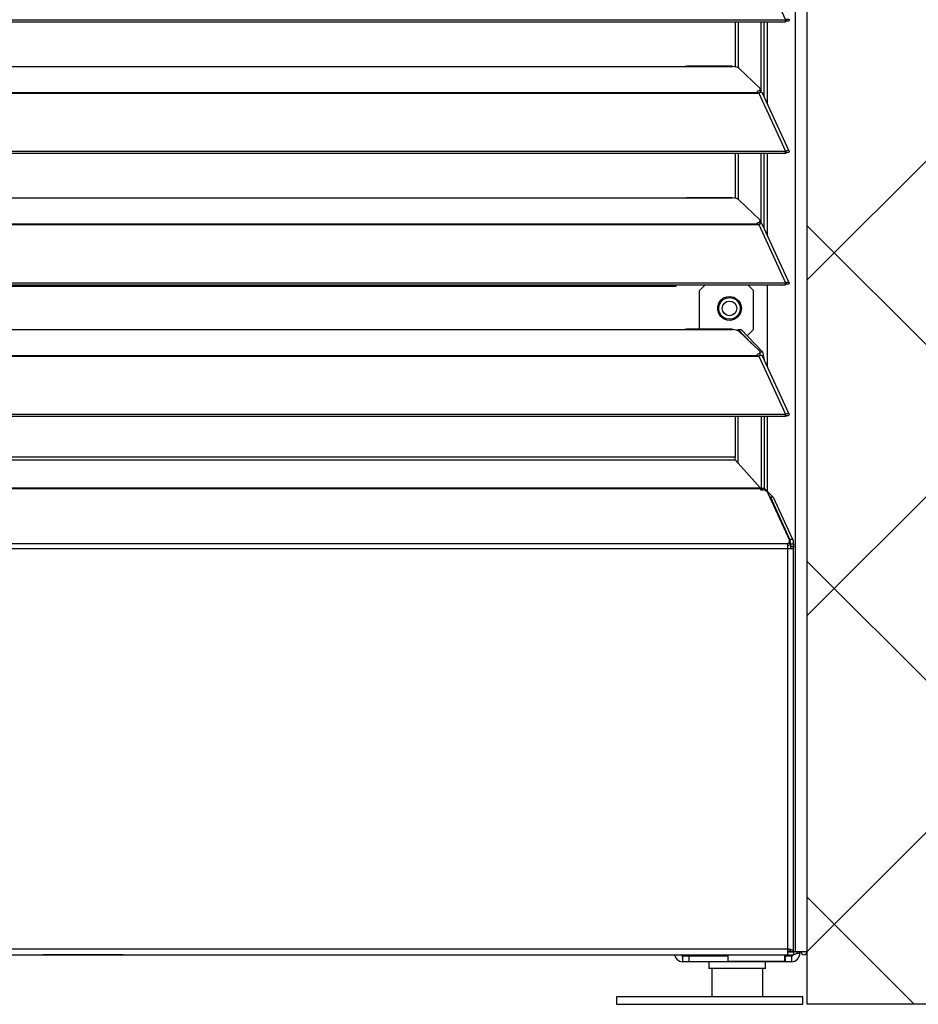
# Model space of a CAD drawing. Header units: millimetres. Extents: x 0 to 39025, y -31299 to 8400.
# Tile 274 of 382: x 7490 to 7791, y 6012 to 6342. Entities that reach past the tile are written whole.
import ezdxf

# ---------------------------------------------------------------- set-up
doc = ezdxf.new("R2010")
doc.units = ezdxf.units.MM
doc.layers.add('ODMIKI funkcionalni', color=253, linetype='Continuous')
doc.layers.add('ODMIKI varnostni', color=252, linetype='Continuous')

# ---------------------------------------------------------------- blocks, each defined once
blk = doc.blocks.new('*U55')
at = {"lineweight": 25}
for p, q in [((1118.1, 11.96), (1118.1, 2.49)), ((1135.1, 11.96), (1135.1, 2.49))]:
    blk.add_line(p, q, dxfattribs=at)
blk.add_lwpolyline([(1086.19, 0), (1148.57, 0), (1148.57, 2.5), (1086.19, 2.5)], close=True, dxfattribs=at)
for points in [[(1146.1, 17.59), (1146.1, 17.59), (1146.1, 1243.26), (1146.1, 1243.26)], [(1150, 17.59), (1150, 17.59), (1150, 1242.58), (1150, 1242.58)], [(1133.88, 348.65), (1133.88, 348.65), (1142.8, 329.21), (1142.8, 329.21)], [(7.21, 329.21), (7.21, 329.21), (1142.79, 329.21), (1142.79, 329.21)], [(7.21, 328.56), (7.21, 328.56), (1142.79, 328.56), (1142.79, 328.56)], [(1126.04, 313.44), (1126.04, 313.44), (1126.04, 328.56), (1126.04, 328.56)], [(1126.99, 313.1), (1126.99, 313.1), (1126.99, 328.56), (1126.99, 328.56)], [(1134.66, 304.87), (1134.66, 304.87), (1134.66, 328.56), (1134.66, 328.56)], [(1135.61, 303.44), (1135.61, 303.44), (1135.61, 328.56), (1135.61, 328.56)], [(1136.71, 301.05), (1136.71, 301.05), (1136.71, 328.56), (1136.71, 328.56)], [(1142.8, 329.21), (1142.8, 329.21), (1142.79, 329.21), (1142.79, 329.21)], [(1142.79, 328.56), (1142.79, 328.56), (1142.79, 329.21), (1142.79, 329.21)], [(1142.8, 328.56), (1142.8, 328.56), (1142.79, 328.56), (1142.79, 328.56)], [(1142.8, 328.56), (1142.8, 328.56), (1142.8, 329.21), (1142.8, 329.21)], [(1143.19, 328.87), (1143.19, 328.87), (1143.13, 328.85), (1143.13, 328.85)], [(1143.13, 328.85), (1143.13, 328.85), (1143.89, 328.85), (1143.89, 328.85)], [(840, 313.6), (840, 313.6), (1108, 313.6), (1108, 313.6)], [(1108, 313.6), (1108, 313.6), (1125, 313.6), (1125, 313.6)], [(1124.76, 313.68), (1124.76, 313.68), (1109.66, 313.68), (1109.66, 313.68)], [(1127.16, 312.98), (1127.16, 312.98), (1134.15, 306.29), (1134.15, 306.29)], [(16.21, 304.89), (16.21, 304.89), (1133.33, 304.89), (1133.33, 304.89)], [(16.21, 304.67), (16.21, 304.67), (1133.33, 304.67), (1133.33, 304.67)], [(1133.33, 305.32), (1133.33, 305.32), (1133.33, 304.89), (1133.33, 304.89)], [(1133.33, 304.67), (1133.33, 304.67), (1133.88, 304.67), (1133.88, 304.67)], [(1133.81, 304.67), (1133.81, 304.67), (1133.77, 304.71), (1133.77, 304.71)], [(1133.88, 304.67), (1133.88, 304.67), (1142.8, 285.25), (1142.8, 285.25)], [(1133.88, 304.67), (1133.88, 304.67), (1133.88, 304.67), (1133.88, 304.67)], [(1133.88, 304.67), (1133.88, 304.67), (1133.88, 304.67), (1133.88, 304.67)], [(1134.39, 304.84), (1134.39, 304.84), (1134.21, 305.02), (1134.21, 305.02)], [(1134.3, 305.24), (1134.3, 305.24), (1134.3, 306), (1134.3, 306)], [(1143.96, 285.26), (1143.96, 285.26), (1135.06, 304.66), (1135.06, 304.66)], [(7.21, 285.24), (7.21, 285.24), (1142.79, 285.24), (1142.79, 285.24)], [(7.21, 284.59), (7.21, 284.59), (1142.79, 284.59), (1142.79, 284.59)], [(1126.04, 269.47), (1126.04, 269.47), (1126.04, 284.59), (1126.04, 284.59)], [(1126.99, 269.12), (1126.99, 269.12), (1126.99, 284.59), (1126.99, 284.59)], [(1134.66, 260.89), (1134.66, 260.89), (1134.66, 284.59), (1134.66, 284.59)], [(1135.61, 259.47), (1135.61, 259.47), (1135.61, 284.59), (1135.61, 284.59)], [(1136.71, 257.08), (1136.71, 257.08), (1136.71, 284.59), (1136.71, 284.59)], [(1142.8, 285.25), (1142.8, 285.25), (1142.79, 285.24), (1142.79, 285.24)], [(1142.79, 284.59), (1142.79, 284.59), (1142.79, 285.24), (1142.79, 285.24)], [(1142.8, 284.59), (1142.8, 284.59), (1142.79, 284.59), (1142.79, 284.59)], [(1142.8, 284.59), (1142.8, 284.59), (1142.8, 285.25), (1142.8, 285.25)], [(1143.19, 284.9), (1143.19, 284.9), (1143.13, 284.88), (1143.13, 284.88)], [(1143.13, 284.88), (1143.13, 284.88), (1143.89, 284.87), (1143.89, 284.87)], [(840, 269.62), (840, 269.62), (1108, 269.62), (1108, 269.62)], [(1108, 269.62), (1108, 269.62), (1125, 269.62), (1125, 269.62)], [(1124.76, 269.7), (1124.76, 269.7), (1109.66, 269.7), (1109.66, 269.7)], [(1127.16, 269.01), (1127.16, 269.01), (1134.15, 262.32), (1134.15, 262.32)], [(16.21, 260.91), (16.21, 260.91), (1133.33, 260.91), (1133.33, 260.91)], [(16.21, 260.7), (16.21, 260.7), (1133.33, 260.7), (1133.33, 260.7)], [(1133.33, 261.35), (1133.33, 261.35), (1133.33, 260.91), (1133.33, 260.91)], [(1133.33, 260.7), (1133.33, 260.7), (1133.88, 260.7), (1133.88, 260.7)], [(1133.81, 260.7), (1133.81, 260.7), (1133.77, 260.74), (1133.77, 260.74)], [(1133.88, 260.7), (1133.88, 260.7), (1142.8, 241.27), (1142.8, 241.27)], [(1133.88, 260.7), (1133.88, 260.7), (1133.88, 260.7), (1133.88, 260.7)], [(1133.88, 260.7), (1133.88, 260.7), (1133.88, 260.7), (1133.88, 260.7)], [(1134.39, 260.87), (1134.39, 260.87), (1134.21, 261.04), (1134.21, 261.04)], [(1134.3, 261.27), (1134.3, 261.27), (1134.3, 262.04), (1134.3, 262.04)], [(1143.96, 241.29), (1143.96, 241.29), (1135.06, 260.68), (1135.06, 260.68)], [(7.21, 241.26), (7.21, 241.26), (1142.79, 241.26), (1142.79, 241.26)], [(7.21, 240.61), (7.21, 240.61), (1142.79, 240.61), (1142.79, 240.61)], [(1104.04, 239.97), (1104.04, 239.97), (1104.04, 240.61), (1104.04, 240.61)], [(1106.04, 240.61), (1106.04, 240.61), (1106.04, 239.97), (1106.04, 239.97)], [(1115.92, 240.61), (1115.92, 240.61), (1114.04, 238.72), (1114.04, 238.72)], [(1132.04, 238.72), (1132.04, 238.72), (1130.15, 240.61), (1130.15, 240.61)], [(1136.71, 213.1), (1136.71, 213.1), (1136.71, 240.61), (1136.71, 240.61)], [(1142.8, 241.27), (1142.8, 241.27), (1142.79, 241.26), (1142.79, 241.26)], [(1142.79, 240.61), (1142.79, 240.61), (1142.79, 241.26), (1142.79, 241.26)], [(1142.8, 240.61), (1142.8, 240.61), (1142.79, 240.61), (1142.79, 240.61)], [(1142.8, 240.61), (1142.8, 240.61), (1142.8, 241.27), (1142.8, 241.27)], [(1143.19, 240.92), (1143.19, 240.92), (1143.13, 240.9), (1143.13, 240.9)], [(1143.13, 240.9), (1143.13, 240.9), (1143.89, 240.9), (1143.89, 240.9)], [(1104.04, 239.97), (1104.04, 239.97), (45.96, 239.97), (45.96, 239.97)], [(1106.04, 239.97), (1106.04, 239.97), (1104.04, 239.97), (1104.04, 239.97)], [(1114.04, 225.73), (1114.04, 225.73), (1114.04, 238.72), (1114.04, 238.72)], [(1132.04, 225.66), (1132.04, 225.66), (1132.04, 238.72), (1132.04, 238.72)], [(839.81, 225.66), (839.81, 225.66), (1108.19, 225.66), (1108.19, 225.66)], [(840, 225.65), (840, 225.65), (1108, 225.65), (1108, 225.65)], [(1108, 225.65), (1108, 225.65), (1125, 225.65), (1125, 225.65)], [(1124.76, 225.73), (1124.76, 225.73), (1109.66, 225.73), (1109.66, 225.73)], [(1126.98, 225.15), (1126.98, 225.15), (1126.98, 225.66), (1126.98, 225.66)], [(1131.54, 220.85), (1131.54, 220.85), (1126.98, 225.66), (1126.98, 225.66)], [(1126.98, 225.66), (1126.98, 225.66), (1127.94, 225.66), (1127.94, 225.66)], [(1127.16, 225.03), (1127.16, 225.03), (1134.15, 218.34), (1134.15, 218.34)], [(1135.02, 218.17), (1135.02, 218.17), (1127.94, 225.66), (1127.94, 225.66)], [(1130.03, 223.65), (1130.03, 223.65), (1132.04, 225.66), (1132.04, 225.66)], [(1129.84, 223.65), (1129.84, 223.65), (1130.03, 223.65), (1130.03, 223.65)], [(1133.33, 217.37), (1133.33, 217.37), (1133.33, 216.94), (1133.33, 216.94)], [(1134.28, 218.17), (1134.28, 218.17), (1135.02, 218.17), (1135.02, 218.17)], [(1134.3, 217.29), (1134.3, 217.29), (1134.3, 218.05), (1134.3, 218.05)], [(1135.02, 218.17), (1135.02, 218.17), (1135.61, 215.54), (1135.61, 215.54)], [(16.21, 216.94), (16.21, 216.94), (1133.33, 216.94), (1133.33, 216.94)], [(16.21, 216.72), (16.21, 216.72), (1133.33, 216.72), (1133.33, 216.72)], [(1133.33, 216.72), (1133.33, 216.72), (1133.88, 216.72), (1133.88, 216.72)], [(1133.81, 216.72), (1133.81, 216.72), (1133.77, 216.76), (1133.77, 216.76)], [(1133.88, 216.72), (1133.88, 216.72), (1142.8, 197.29), (1142.8, 197.29)], [(1133.88, 216.72), (1133.88, 216.72), (1133.88, 216.72), (1133.88, 216.72)], [(1133.88, 216.72), (1133.88, 216.72), (1133.88, 216.72), (1133.88, 216.72)], [(1134.39, 216.89), (1134.39, 216.89), (1134.21, 217.06), (1134.21, 217.06)], [(1134.34, 216.93), (1134.34, 216.93), (1134.29, 217.2), (1134.29, 217.2)], [(1143.96, 197.31), (1143.96, 197.31), (1135.06, 216.7), (1135.06, 216.7)], [(1135.61, 215.54), (1135.61, 215.54), (1135.59, 215.54), (1135.59, 215.54)], [(1135.61, 215.54), (1135.61, 215.54), (1135.61, 215.5), (1135.61, 215.5)], [(7.21, 197.29), (7.21, 197.29), (1142.79, 197.29), (1142.79, 197.29)], [(7.21, 196.64), (7.21, 196.64), (1142.79, 196.64), (1142.79, 196.64)], [(1125.88, 196.64), (1125.88, 196.64), (1125.88, 182.99), (1125.88, 182.99)], [(1126.98, 180.82), (1126.98, 180.82), (1126.98, 196.64), (1126.98, 196.64)], [(1134.66, 196.64), (1134.66, 196.64), (1134.66, 172.59), (1134.66, 172.59)], [(1135.61, 196.64), (1135.61, 196.64), (1135.61, 172.59), (1135.61, 172.59)], [(1136.71, 171.48), (1136.71, 171.48), (1136.71, 196.64), (1136.71, 196.64)], [(1142.8, 197.29), (1142.8, 197.29), (1142.79, 197.29), (1142.79, 197.29)], [(1142.79, 196.64), (1142.79, 196.64), (1142.79, 197.29), (1142.79, 197.29)], [(1142.8, 196.64), (1142.8, 196.64), (1142.79, 196.64), (1142.79, 196.64)], [(1142.8, 196.64), (1142.8, 196.64), (1142.8, 197.29), (1142.8, 197.29)], [(1143.19, 196.94), (1143.19, 196.94), (1143.13, 196.92), (1143.13, 196.92)], [(1143.13, 196.92), (1143.13, 196.92), (1143.89, 196.92), (1143.89, 196.92)], [(1125.88, 182.99), (1125.88, 182.99), (24.11, 182.99), (24.11, 182.99)], [(24.11, 182.03), (24.11, 182.03), (1125.88, 182.03), (1125.88, 182.03)], [(1125.88, 182.03), (1125.88, 182.03), (1134.39, 172.58), (1134.39, 172.58)], [(1134.43, 172.31), (1134.43, 172.31), (15.57, 172.31), (15.57, 172.31)], [(1134.39, 172.58), (1134.39, 172.58), (15.61, 172.58), (15.61, 172.58)], [(1134.39, 172.58), (1134.39, 172.58), (1134.43, 172.31), (1134.43, 172.31)], [(1134.43, 172.31), (1134.43, 172.31), (1134.43, 172.01), (1134.43, 172.01)], [(1134.43, 172.01), (1134.43, 172.01), (1134.93, 172.01), (1134.93, 172.01)], [(1134.66, 172.59), (1134.66, 172.59), (1135.26, 171.99), (1135.26, 171.99)], [(1134.66, 172.59), (1134.66, 172.59), (1135.61, 172.59), (1135.61, 172.59)], [(1135.61, 172.59), (1135.61, 172.59), (1138.66, 169.53), (1138.66, 169.53)], [(1136.75, 171.15), (1136.75, 171.15), (1144.05, 155.14), (1144.05, 155.14)], [(1137.31, 169.92), (1137.31, 169.92), (1137.71, 169.53), (1137.71, 169.53)], [(1137.71, 169.53), (1137.71, 169.53), (1144.15, 155.57), (1144.15, 155.57)], [(1138.66, 169.53), (1138.66, 169.53), (1137.71, 169.53), (1137.71, 169.53)], [(1138.66, 169.53), (1138.66, 169.53), (1145.1, 155.57), (1145.1, 155.57)], [(1144.12, 154.02), (1144.12, 154.02), (1144.12, 154.84), (1144.12, 154.84)], [(1144.15, 155.57), (1144.15, 155.57), (1145.1, 155.57), (1145.1, 155.57)], [(1143.47, 152.28), (1143.47, 152.28), (6.52, 152.28), (6.52, 152.28)], [(1143.34, 153.92), (1143.34, 153.92), (6.66, 153.92), (6.66, 153.92)], [(1143.47, 152.28), (1143.47, 152.28), (1143.47, 18.55), (1143.47, 18.55)], [(1144.43, 153.9), (1144.43, 153.9), (1144.43, 153.2), (1144.43, 153.2)], [(1145.38, 153.9), (1145.38, 153.9), (1144.43, 153.9), (1144.43, 153.9)], [(1144.43, 153.2), (1144.43, 153.2), (1145.38, 153.2), (1145.38, 153.2)], [(1144.43, 153.2), (1144.43, 153.2), (1144.43, 152.55), (1144.43, 152.55)], [(1145.38, 153.9), (1145.38, 153.9), (1145.38, 153.2), (1145.38, 153.2)], [(1145.48, 17.64), (1145.48, 17.64), (1145.48, 152.98), (1145.48, 152.98)], [(6.52, 18.55), (6.52, 18.55), (1143.47, 18.55), (1143.47, 18.55)], [(6.52, 16.54), (6.52, 16.54), (1143.47, 16.54), (1143.47, 16.54)], [(1120.1, 16.24), (1120.1, 16.24), (1120.1, 16.54), (1120.1, 16.54)], [(1120.51, 16.54), (1120.51, 16.54), (1120.51, 16.24), (1120.51, 16.24)], [(1123.5, 16.54), (1123.5, 16.54), (1123.5, 14.27), (1123.5, 14.27)], [(1142.5, 14.27), (1142.5, 14.27), (1142.5, 16.54), (1142.5, 16.54)], [(1144.43, 17.64), (1144.43, 17.64), (1143.47, 17.64), (1143.47, 17.64)], [(1144.26, 17.59), (1144.26, 17.59), (1143.47, 17.59), (1143.47, 17.59)], [(1143.47, 17.54), (1143.47, 17.54), (1145.38, 17.54), (1145.38, 17.54)], [(1143.47, 16.54), (1143.47, 16.54), (1145.38, 16.54), (1145.38, 16.54)], [(1144.43, 17.93), (1144.43, 17.93), (1144.43, 17.64), (1144.43, 17.64)], [(1144.43, 17.64), (1144.43, 17.64), (1145.38, 17.64), (1145.38, 17.64)], [(1144.8, 17.59), (1144.8, 17.59), (1144.8, 17.54), (1144.8, 17.54)], [(1145.38, 17.54), (1145.38, 17.54), (1145.38, 16.54), (1145.38, 16.54)], [(1146.1, 17.59), (1146.1, 17.59), (1145.55, 17.59), (1145.55, 17.59)], [(1146.39, 17.04), (1146.39, 17.04), (1147.6, 17.04), (1147.6, 17.04)], [(1147.6, 17.04), (1147.6, 17.04), (1147.6, 17.59), (1147.6, 17.59)], [(1108.4, 14.23), (1108.4, 14.23), (1108.4, 16.24), (1108.4, 16.24)], [(1108.4, 16.24), (1108.4, 16.24), (1110.4, 16.24), (1110.4, 16.24)], [(1110.4, 14.23), (1110.4, 14.23), (1108.4, 14.23), (1108.4, 14.23)], [(1110.4, 16.24), (1110.4, 16.24), (1110.4, 14.23), (1110.4, 14.23)], [(1110.4, 16.24), (1110.4, 16.24), (1123.5, 16.24), (1123.5, 16.24)], [(1142.8, 14.23), (1142.8, 14.23), (1110.4, 14.23), (1110.4, 14.23)], [(1117.1, 14.23), (1117.1, 14.23), (1117.1, 11.96), (1117.1, 11.96)], [(1136.1, 11.96), (1136.1, 11.96), (1136.1, 14.23), (1136.1, 14.23)], [(1142.5, 16.24), (1142.5, 16.24), (1142.8, 16.24), (1142.8, 16.24)], [(1142.8, 14.23), (1142.8, 14.23), (1142.8, 16.24), (1142.8, 16.24)], [(1142.8, 16.24), (1142.8, 16.24), (1144.8, 16.24), (1144.8, 16.24)], [(1144.8, 14.23), (1144.8, 14.23), (1142.8, 14.23), (1142.8, 14.23)], [(1144.8, 16.24), (1144.8, 16.24), (1144.8, 14.23), (1144.8, 14.23)]]:
    blk.add_open_spline(points, degree=3, dxfattribs=at)
for points, knots in [([(1142.8, 329.21), (1142.8, 329.21), (1143.3, 329.42), (1143.3, 329.42), (1143.3, 329.42), (1143.71, 329.43), (1143.71, 329.43), (1143.71, 329.43), (1143.95, 329.26), (1143.95, 329.26), (1143.95, 329.26), (1143.97, 328.99), (1143.97, 328.99), (1143.97, 328.99), (1143.89, 328.85), (1143.89, 328.85)], [0, 0, 0, 0, 1, 1, 1, 2, 2, 2, 3, 3, 3, 4, 4, 4, 5, 5, 5, 5]), ([(1142.8, 328.56), (1142.8, 328.56), (1143.06, 328.82), (1143.06, 328.82), (1143.06, 328.82), (1143.22, 328.9), (1143.22, 328.9), (1143.22, 328.9), (1143.21, 328.89), (1143.21, 328.89)], [0, 0, 0, 0, 1, 1, 1, 2, 2, 2, 3, 3, 3, 3]), ([(1108, 313.6), (1108, 313.6), (1109.12, 313.65), (1109.12, 313.65), (1109.12, 313.65), (1109.66, 313.66), (1109.66, 313.66)], [0, 0, 0, 0, 1, 1, 1, 2, 2, 2, 2]), ([(1124.76, 313.66), (1124.76, 313.66), (1124.88, 313.66), (1124.88, 313.66), (1124.88, 313.66), (1124.96, 313.63), (1124.96, 313.63), (1124.96, 313.63), (1125, 313.6), (1125, 313.6)], [0, 0, 0, 0, 1, 1, 1, 2, 2, 2, 3, 3, 3, 3]), ([(1127.16, 312.98), (1127.16, 312.98), (1126.84, 313.19), (1126.84, 313.19), (1126.84, 313.19), (1126.34, 313.38), (1126.34, 313.38), (1126.34, 313.38), (1125.71, 313.51), (1125.71, 313.51), (1125.71, 313.51), (1125, 313.6), (1125, 313.6)], [0, 0, 0, 0, 1, 1, 1, 2, 2, 2, 3, 3, 3, 4, 4, 4, 4]), ([(1133.33, 305.32), (1133.33, 305.32), (1133.62, 305.42), (1133.62, 305.42), (1133.62, 305.42), (1133.87, 305.53), (1133.87, 305.53), (1133.87, 305.53), (1134.07, 305.64), (1134.07, 305.64), (1134.07, 305.64), (1134.2, 305.77), (1134.2, 305.77), (1134.2, 305.77), (1134.28, 305.9), (1134.28, 305.9), (1134.28, 305.9), (1134.3, 306.03), (1134.3, 306.03), (1134.3, 306.03), (1134.26, 306.17), (1134.26, 306.17), (1134.26, 306.17), (1134.15, 306.29), (1134.15, 306.29)], [0, 0, 0, 0, 1, 1, 1, 2, 2, 2, 3, 3, 3, 4, 4, 4, 5, 5, 5, 6, 6, 6, 7, 7, 7, 8, 8, 8, 8]), ([(1133.33, 304.89), (1133.33, 304.89), (1133.33, 304.87), (1133.33, 304.87), (1133.33, 304.87), (1133.33, 304.85), (1133.33, 304.85), (1133.33, 304.85), (1133.33, 304.82), (1133.33, 304.82), (1133.33, 304.82), (1133.33, 304.8), (1133.33, 304.8), (1133.33, 304.8), (1133.33, 304.77), (1133.33, 304.77), (1133.33, 304.77), (1133.33, 304.73), (1133.33, 304.73), (1133.33, 304.73), (1133.33, 304.71), (1133.33, 304.71), (1133.33, 304.71), (1133.33, 304.67), (1133.33, 304.67)], [0, 0, 0, 0, 1, 1, 1, 2, 2, 2, 3, 3, 3, 4, 4, 4, 5, 5, 5, 6, 6, 6, 7, 7, 7, 8, 8, 8, 8]), ([(1134.3, 305.24), (1134.3, 305.24), (1134.28, 305.14), (1134.28, 305.14), (1134.28, 305.14), (1134.2, 305), (1134.2, 305), (1134.2, 305), (1134.07, 304.88), (1134.07, 304.88), (1134.07, 304.88), (1133.87, 304.76), (1133.87, 304.76), (1133.87, 304.76), (1133.67, 304.67), (1133.67, 304.67)], [0, 0, 0, 0, 1, 1, 1, 2, 2, 2, 3, 3, 3, 4, 4, 4, 5, 5, 5, 5]), ([(1135.03, 304.64), (1135.03, 304.64), (1134.95, 304.78), (1134.95, 304.78), (1134.95, 304.78), (1134.62, 304.88), (1134.62, 304.88), (1134.62, 304.88), (1134.16, 304.8), (1134.16, 304.8), (1134.16, 304.8), (1133.88, 304.67), (1133.88, 304.67)], [0, 0, 0, 0, 1, 1, 1, 2, 2, 2, 3, 3, 3, 4, 4, 4, 4]), ([(1142.8, 285.25), (1142.8, 285.25), (1143.3, 285.45), (1143.3, 285.45), (1143.3, 285.45), (1143.71, 285.45), (1143.71, 285.45), (1143.71, 285.45), (1143.95, 285.29), (1143.95, 285.29), (1143.95, 285.29), (1143.97, 285.02), (1143.97, 285.02), (1143.97, 285.02), (1143.89, 284.87), (1143.89, 284.87)], [0, 0, 0, 0, 1, 1, 1, 2, 2, 2, 3, 3, 3, 4, 4, 4, 5, 5, 5, 5]), ([(1142.8, 284.59), (1142.8, 284.59), (1143.06, 284.84), (1143.06, 284.84), (1143.06, 284.84), (1143.22, 284.93), (1143.22, 284.93), (1143.22, 284.93), (1143.21, 284.92), (1143.21, 284.92)], [0, 0, 0, 0, 1, 1, 1, 2, 2, 2, 3, 3, 3, 3]), ([(1108, 269.62), (1108, 269.62), (1109.12, 269.68), (1109.12, 269.68), (1109.12, 269.68), (1109.66, 269.68), (1109.66, 269.68)], [0, 0, 0, 0, 1, 1, 1, 2, 2, 2, 2]), ([(1124.76, 269.68), (1124.76, 269.68), (1124.88, 269.69), (1124.88, 269.69), (1124.88, 269.69), (1124.96, 269.65), (1124.96, 269.65), (1124.96, 269.65), (1125, 269.62), (1125, 269.62)], [0, 0, 0, 0, 1, 1, 1, 2, 2, 2, 3, 3, 3, 3]), ([(1127.16, 269.01), (1127.16, 269.01), (1126.84, 269.22), (1126.84, 269.22), (1126.84, 269.22), (1126.34, 269.4), (1126.34, 269.4), (1126.34, 269.4), (1125.71, 269.55), (1125.71, 269.55), (1125.71, 269.55), (1125, 269.62), (1125, 269.62)], [0, 0, 0, 0, 1, 1, 1, 2, 2, 2, 3, 3, 3, 4, 4, 4, 4]), ([(1133.33, 261.35), (1133.33, 261.35), (1133.62, 261.45), (1133.62, 261.45), (1133.62, 261.45), (1133.87, 261.55), (1133.87, 261.55), (1133.87, 261.55), (1134.07, 261.67), (1134.07, 261.67), (1134.07, 261.67), (1134.2, 261.79), (1134.2, 261.79), (1134.2, 261.79), (1134.28, 261.93), (1134.28, 261.93), (1134.28, 261.93), (1134.3, 262.06), (1134.3, 262.06), (1134.3, 262.06), (1134.26, 262.19), (1134.26, 262.19), (1134.26, 262.19), (1134.15, 262.32), (1134.15, 262.32)], [0, 0, 0, 0, 1, 1, 1, 2, 2, 2, 3, 3, 3, 4, 4, 4, 5, 5, 5, 6, 6, 6, 7, 7, 7, 8, 8, 8, 8]), ([(1133.33, 260.91), (1133.33, 260.91), (1133.33, 260.89), (1133.33, 260.89), (1133.33, 260.89), (1133.33, 260.87), (1133.33, 260.87), (1133.33, 260.87), (1133.33, 260.85), (1133.33, 260.85), (1133.33, 260.85), (1133.33, 260.82), (1133.33, 260.82), (1133.33, 260.82), (1133.33, 260.79), (1133.33, 260.79), (1133.33, 260.79), (1133.33, 260.77), (1133.33, 260.77), (1133.33, 260.77), (1133.33, 260.73), (1133.33, 260.73), (1133.33, 260.73), (1133.33, 260.7), (1133.33, 260.7)], [0, 0, 0, 0, 1, 1, 1, 2, 2, 2, 3, 3, 3, 4, 4, 4, 5, 5, 5, 6, 6, 6, 7, 7, 7, 8, 8, 8, 8]), ([(1134.3, 261.27), (1134.3, 261.27), (1134.28, 261.16), (1134.28, 261.16), (1134.28, 261.16), (1134.2, 261.04), (1134.2, 261.04), (1134.2, 261.04), (1134.07, 260.91), (1134.07, 260.91), (1134.07, 260.91), (1133.87, 260.79), (1133.87, 260.79), (1133.87, 260.79), (1133.67, 260.7), (1133.67, 260.7)], [0, 0, 0, 0, 1, 1, 1, 2, 2, 2, 3, 3, 3, 4, 4, 4, 5, 5, 5, 5]), ([(1135.03, 260.67), (1135.03, 260.67), (1134.95, 260.81), (1134.95, 260.81), (1134.95, 260.81), (1134.62, 260.91), (1134.62, 260.91), (1134.62, 260.91), (1134.16, 260.83), (1134.16, 260.83), (1134.16, 260.83), (1133.88, 260.7), (1133.88, 260.7)], [0, 0, 0, 0, 1, 1, 1, 2, 2, 2, 3, 3, 3, 4, 4, 4, 4]), ([(1142.8, 241.27), (1142.8, 241.27), (1143.3, 241.47), (1143.3, 241.47), (1143.3, 241.47), (1143.71, 241.48), (1143.71, 241.48), (1143.71, 241.48), (1143.95, 241.31), (1143.95, 241.31), (1143.95, 241.31), (1143.97, 241.04), (1143.97, 241.04), (1143.97, 241.04), (1143.89, 240.9), (1143.89, 240.9)], [0, 0, 0, 0, 1, 1, 1, 2, 2, 2, 3, 3, 3, 4, 4, 4, 5, 5, 5, 5]), ([(1142.8, 240.61), (1142.8, 240.61), (1143.06, 240.87), (1143.06, 240.87), (1143.06, 240.87), (1143.22, 240.95), (1143.22, 240.95), (1143.22, 240.95), (1143.21, 240.95), (1143.21, 240.95)], [0, 0, 0, 0, 1, 1, 1, 2, 2, 2, 3, 3, 3, 3]), ([(1128.04, 232.69), (1128.04, 232.69), (1127.86, 233.87), (1127.86, 233.87), (1127.86, 233.87), (1127.34, 234.95), (1127.34, 234.95), (1127.34, 234.95), (1126.53, 235.83), (1126.53, 235.83), (1126.53, 235.83), (1125.5, 236.43), (1125.5, 236.43), (1125.5, 236.43), (1124.33, 236.7), (1124.33, 236.7), (1124.33, 236.7), (1123.15, 236.6), (1123.15, 236.6), (1123.15, 236.6), (1122.04, 236.17), (1122.04, 236.17), (1122.04, 236.17), (1121.1, 235.42), (1121.1, 235.42), (1121.1, 235.42), (1120.43, 234.43), (1120.43, 234.43), (1120.43, 234.43), (1120.08, 233.29), (1120.08, 233.29), (1120.08, 233.29), (1120.08, 232.09), (1120.08, 232.09), (1120.08, 232.09), (1120.43, 230.95), (1120.43, 230.95), (1120.43, 230.95), (1121.1, 229.95), (1121.1, 229.95), (1121.1, 229.95), (1122.04, 229.21), (1122.04, 229.21), (1122.04, 229.21), (1123.15, 228.77), (1123.15, 228.77), (1123.15, 228.77), (1124.33, 228.68), (1124.33, 228.68), (1124.33, 228.68), (1125.5, 228.95), (1125.5, 228.95), (1125.5, 228.95), (1126.53, 229.54), (1126.53, 229.54), (1126.53, 229.54), (1127.34, 230.42), (1127.34, 230.42), (1127.34, 230.42), (1127.86, 231.51), (1127.86, 231.51), (1127.86, 231.51), (1128.04, 232.69), (1128.04, 232.69)], [0, 0, 0, 0, 1, 1, 1, 2, 2, 2, 3, 3, 3, 4, 4, 4, 5, 5, 5, 6, 6, 6, 7, 7, 7, 8, 8, 8, 9, 9, 9, 10, 10, 10, 11, 11, 11, 12, 12, 12, 13, 13, 13, 14, 14, 14, 15, 15, 15, 16, 16, 16, 17, 17, 17, 18, 18, 18, 19, 19, 19, 20, 20, 20, 21, 21, 21, 21]), ([(1120.44, 232.69), (1120.44, 232.69), (1120.61, 233.8), (1120.61, 233.8), (1120.61, 233.8), (1121.12, 234.82), (1121.12, 234.82), (1121.12, 234.82), (1121.92, 235.61), (1121.92, 235.61), (1121.92, 235.61), (1122.92, 236.13), (1122.92, 236.13), (1122.92, 236.13), (1124.04, 236.31), (1124.04, 236.31), (1124.04, 236.31), (1125.15, 236.13), (1125.15, 236.13), (1125.15, 236.13), (1126.15, 235.61), (1126.15, 235.61), (1126.15, 235.61), (1126.95, 234.82), (1126.95, 234.82), (1126.95, 234.82), (1127.46, 233.8), (1127.46, 233.8), (1127.46, 233.8), (1127.63, 232.69), (1127.63, 232.69)], [0, 0, 0, 0, 1, 1, 1, 2, 2, 2, 3, 3, 3, 4, 4, 4, 5, 5, 5, 6, 6, 6, 7, 7, 7, 8, 8, 8, 9, 9, 9, 10, 10, 10, 10]), ([(1126.5, 232.69), (1126.5, 232.69), (1126.31, 233.63), (1126.31, 233.63), (1126.31, 233.63), (1125.77, 234.43), (1125.77, 234.43), (1125.77, 234.43), (1124.97, 234.97), (1124.97, 234.97), (1124.97, 234.97), (1124.04, 235.16), (1124.04, 235.16), (1124.04, 235.16), (1123.1, 234.97), (1123.1, 234.97), (1123.1, 234.97), (1122.3, 234.43), (1122.3, 234.43), (1122.3, 234.43), (1121.76, 233.63), (1121.76, 233.63), (1121.76, 233.63), (1121.58, 232.69), (1121.58, 232.69), (1121.58, 232.69), (1121.76, 231.74), (1121.76, 231.74), (1121.76, 231.74), (1122.3, 230.94), (1122.3, 230.94), (1122.3, 230.94), (1123.1, 230.41), (1123.1, 230.41), (1123.1, 230.41), (1124.04, 230.22), (1124.04, 230.22), (1124.04, 230.22), (1124.97, 230.41), (1124.97, 230.41), (1124.97, 230.41), (1125.77, 230.94), (1125.77, 230.94), (1125.77, 230.94), (1126.31, 231.74), (1126.31, 231.74), (1126.31, 231.74), (1126.5, 232.69), (1126.5, 232.69)], [0, 0, 0, 0, 1, 1, 1, 2, 2, 2, 3, 3, 3, 4, 4, 4, 5, 5, 5, 6, 6, 6, 7, 7, 7, 8, 8, 8, 9, 9, 9, 10, 10, 10, 11, 11, 11, 12, 12, 12, 13, 13, 13, 14, 14, 14, 15, 15, 15, 16, 16, 16, 16]), ([(1127.63, 232.69), (1127.63, 232.69), (1127.46, 231.57), (1127.46, 231.57), (1127.46, 231.57), (1126.95, 230.56), (1126.95, 230.56), (1126.95, 230.56), (1126.15, 229.76), (1126.15, 229.76), (1126.15, 229.76), (1125.15, 229.24), (1125.15, 229.24), (1125.15, 229.24), (1124.04, 229.07), (1124.04, 229.07), (1124.04, 229.07), (1122.92, 229.24), (1122.92, 229.24), (1122.92, 229.24), (1121.92, 229.76), (1121.92, 229.76), (1121.92, 229.76), (1121.12, 230.56), (1121.12, 230.56), (1121.12, 230.56), (1120.61, 231.57), (1120.61, 231.57), (1120.61, 231.57), (1120.44, 232.69), (1120.44, 232.69)], [0, 0, 0, 0, 1, 1, 1, 2, 2, 2, 3, 3, 3, 4, 4, 4, 5, 5, 5, 6, 6, 6, 7, 7, 7, 8, 8, 8, 9, 9, 9, 10, 10, 10, 10]), ([(1108, 225.65), (1108, 225.65), (1109.12, 225.7), (1109.12, 225.7), (1109.12, 225.7), (1109.66, 225.71), (1109.66, 225.71)], [0, 0, 0, 0, 1, 1, 1, 2, 2, 2, 2]), ([(1124.76, 225.71), (1124.76, 225.71), (1124.88, 225.71), (1124.88, 225.71), (1124.88, 225.71), (1124.96, 225.67), (1124.96, 225.67), (1124.96, 225.67), (1125, 225.65), (1125, 225.65)], [0, 0, 0, 0, 1, 1, 1, 2, 2, 2, 3, 3, 3, 3]), ([(1127.16, 225.03), (1127.16, 225.03), (1126.84, 225.24), (1126.84, 225.24), (1126.84, 225.24), (1126.34, 225.43), (1126.34, 225.43), (1126.34, 225.43), (1125.71, 225.56), (1125.71, 225.56), (1125.71, 225.56), (1125, 225.65), (1125, 225.65)], [0, 0, 0, 0, 1, 1, 1, 2, 2, 2, 3, 3, 3, 4, 4, 4, 4]), ([(1133.33, 217.37), (1133.33, 217.37), (1133.62, 217.46), (1133.62, 217.46), (1133.62, 217.46), (1133.87, 217.58), (1133.87, 217.58), (1133.87, 217.58), (1134.07, 217.69), (1134.07, 217.69), (1134.07, 217.69), (1134.2, 217.82), (1134.2, 217.82), (1134.2, 217.82), (1134.28, 217.95), (1134.28, 217.95), (1134.28, 217.95), (1134.3, 218.08), (1134.3, 218.08), (1134.3, 218.08), (1134.26, 218.22), (1134.26, 218.22), (1134.26, 218.22), (1134.15, 218.34), (1134.15, 218.34)], [0, 0, 0, 0, 1, 1, 1, 2, 2, 2, 3, 3, 3, 4, 4, 4, 5, 5, 5, 6, 6, 6, 7, 7, 7, 8, 8, 8, 8]), ([(1133.33, 216.94), (1133.33, 216.94), (1133.33, 216.92), (1133.33, 216.92), (1133.33, 216.92), (1133.33, 216.9), (1133.33, 216.9), (1133.33, 216.9), (1133.33, 216.87), (1133.33, 216.87), (1133.33, 216.87), (1133.33, 216.84), (1133.33, 216.84), (1133.33, 216.84), (1133.33, 216.81), (1133.33, 216.81), (1133.33, 216.81), (1133.33, 216.78), (1133.33, 216.78), (1133.33, 216.78), (1133.33, 216.75), (1133.33, 216.75), (1133.33, 216.75), (1133.33, 216.72), (1133.33, 216.72)], [0, 0, 0, 0, 1, 1, 1, 2, 2, 2, 3, 3, 3, 4, 4, 4, 5, 5, 5, 6, 6, 6, 7, 7, 7, 8, 8, 8, 8]), ([(1134.3, 217.29), (1134.3, 217.29), (1134.28, 217.19), (1134.28, 217.19), (1134.28, 217.19), (1134.2, 217.05), (1134.2, 217.05), (1134.2, 217.05), (1134.07, 216.93), (1134.07, 216.93), (1134.07, 216.93), (1133.87, 216.81), (1133.87, 216.81), (1133.87, 216.81), (1133.67, 216.72), (1133.67, 216.72)], [0, 0, 0, 0, 1, 1, 1, 2, 2, 2, 3, 3, 3, 4, 4, 4, 5, 5, 5, 5]), ([(1135.03, 216.69), (1135.03, 216.69), (1134.95, 216.83), (1134.95, 216.83), (1134.95, 216.83), (1134.62, 216.93), (1134.62, 216.93), (1134.62, 216.93), (1134.16, 216.85), (1134.16, 216.85), (1134.16, 216.85), (1133.88, 216.72), (1133.88, 216.72)], [0, 0, 0, 0, 1, 1, 1, 2, 2, 2, 3, 3, 3, 4, 4, 4, 4]), ([(1142.8, 197.29), (1142.8, 197.29), (1143.3, 197.49), (1143.3, 197.49), (1143.3, 197.49), (1143.71, 197.5), (1143.71, 197.5), (1143.71, 197.5), (1143.95, 197.34), (1143.95, 197.34), (1143.95, 197.34), (1143.97, 197.06), (1143.97, 197.06), (1143.97, 197.06), (1143.89, 196.92), (1143.89, 196.92)], [0, 0, 0, 0, 1, 1, 1, 2, 2, 2, 3, 3, 3, 4, 4, 4, 5, 5, 5, 5]), ([(1142.8, 196.64), (1142.8, 196.64), (1143.06, 196.89), (1143.06, 196.89), (1143.06, 196.89), (1143.22, 196.98), (1143.22, 196.98), (1143.22, 196.98), (1143.21, 196.96), (1143.21, 196.96)], [0, 0, 0, 0, 1, 1, 1, 2, 2, 2, 3, 3, 3, 3]), ([(1125.88, 182.03), (1125.88, 182.03), (1125.88, 182.1), (1125.88, 182.1), (1125.88, 182.1), (1125.88, 182.18), (1125.88, 182.18), (1125.88, 182.18), (1125.88, 182.28), (1125.88, 182.28), (1125.88, 182.28), (1125.88, 182.4), (1125.88, 182.4), (1125.88, 182.4), (1125.88, 182.54), (1125.88, 182.54), (1125.88, 182.54), (1125.88, 182.68), (1125.88, 182.68), (1125.88, 182.68), (1125.88, 182.84), (1125.88, 182.84), (1125.88, 182.84), (1125.88, 182.99), (1125.88, 182.99)], [0, 0, 0, 0, 1, 1, 1, 2, 2, 2, 3, 3, 3, 4, 4, 4, 5, 5, 5, 6, 6, 6, 7, 7, 7, 8, 8, 8, 8]), ([(1136.75, 171.15), (1136.75, 171.15), (1136.65, 171.32), (1136.65, 171.32), (1136.65, 171.32), (1136.5, 171.48), (1136.5, 171.48), (1136.5, 171.48), (1136.31, 171.62), (1136.31, 171.62), (1136.31, 171.62), (1136.08, 171.75), (1136.08, 171.75), (1136.08, 171.75), (1135.83, 171.86), (1135.83, 171.86), (1135.83, 171.86), (1135.54, 171.94), (1135.54, 171.94), (1135.54, 171.94), (1135.24, 171.99), (1135.24, 171.99), (1135.24, 171.99), (1134.93, 172.01), (1134.93, 172.01)], [0, 0, 0, 0, 1, 1, 1, 2, 2, 2, 3, 3, 3, 4, 4, 4, 5, 5, 5, 6, 6, 6, 7, 7, 7, 8, 8, 8, 8]), ([(1143.34, 153.92), (1143.34, 153.92), (1143.56, 154.03), (1143.56, 154.03), (1143.56, 154.03), (1143.75, 154.16), (1143.75, 154.16), (1143.75, 154.16), (1143.9, 154.31), (1143.9, 154.31), (1143.9, 154.31), (1144.01, 154.46), (1144.01, 154.46), (1144.01, 154.46), (1144.09, 154.63), (1144.09, 154.63), (1144.09, 154.63), (1144.12, 154.8), (1144.12, 154.8), (1144.12, 154.8), (1144.11, 154.97), (1144.11, 154.97), (1144.11, 154.97), (1144.05, 155.14), (1144.05, 155.14)], [0, 0, 0, 0, 1, 1, 1, 2, 2, 2, 3, 3, 3, 4, 4, 4, 5, 5, 5, 6, 6, 6, 7, 7, 7, 8, 8, 8, 8]), ([(1144.43, 153.9), (1144.43, 153.9), (1144.42, 154.14), (1144.42, 154.14), (1144.42, 154.14), (1144.4, 154.38), (1144.4, 154.38), (1144.4, 154.38), (1144.38, 154.62), (1144.38, 154.62), (1144.38, 154.62), (1144.36, 154.85), (1144.36, 154.85), (1144.36, 154.85), (1144.31, 155.05), (1144.31, 155.05), (1144.31, 155.05), (1144.26, 155.24), (1144.26, 155.24), (1144.26, 155.24), (1144.21, 155.42), (1144.21, 155.42), (1144.21, 155.42), (1144.15, 155.57), (1144.15, 155.57)], [0, 0, 0, 0, 1, 1, 1, 2, 2, 2, 3, 3, 3, 4, 4, 4, 5, 5, 5, 6, 6, 6, 7, 7, 7, 8, 8, 8, 8]), ([(1145.1, 155.57), (1145.1, 155.57), (1145.16, 155.42), (1145.16, 155.42), (1145.16, 155.42), (1145.22, 155.24), (1145.22, 155.24), (1145.22, 155.24), (1145.27, 155.05), (1145.27, 155.05), (1145.27, 155.05), (1145.31, 154.85), (1145.31, 154.85), (1145.31, 154.85), (1145.34, 154.62), (1145.34, 154.62), (1145.34, 154.62), (1145.36, 154.38), (1145.36, 154.38), (1145.36, 154.38), (1145.37, 154.14), (1145.37, 154.14), (1145.37, 154.14), (1145.38, 153.9), (1145.38, 153.9)], [0, 0, 0, 0, 1, 1, 1, 2, 2, 2, 3, 3, 3, 4, 4, 4, 5, 5, 5, 6, 6, 6, 7, 7, 7, 8, 8, 8, 8]), ([(1144.12, 154.02), (1144.12, 154.02), (1144.12, 153.98), (1144.12, 153.98), (1144.12, 153.98), (1144.09, 153.81), (1144.09, 153.81), (1144.09, 153.81), (1144.01, 153.65), (1144.01, 153.65), (1144.01, 153.65), (1143.9, 153.49), (1143.9, 153.49), (1143.9, 153.49), (1143.75, 153.34), (1143.75, 153.34), (1143.75, 153.34), (1143.56, 153.21), (1143.56, 153.21), (1143.56, 153.21), (1143.34, 153.09), (1143.34, 153.09)], [0, 0, 0, 0, 1, 1, 1, 2, 2, 2, 3, 3, 3, 4, 4, 4, 5, 5, 5, 6, 6, 6, 7, 7, 7, 7]), ([(1143.34, 153.92), (1143.34, 153.92), (1143.39, 153.43), (1143.39, 153.43), (1143.39, 153.43), (1143.44, 152.82), (1143.44, 152.82), (1143.44, 152.82), (1143.47, 152.28), (1143.47, 152.28)], [0, 0, 0, 0, 1, 1, 1, 2, 2, 2, 3, 3, 3, 3]), ([(1145.21, 152.28), (1145.21, 152.28), (1145.06, 152.28), (1145.06, 152.28), (1145.06, 152.28), (1144.89, 152.28), (1144.89, 152.28), (1144.89, 152.28), (1144.69, 152.28), (1144.69, 152.28), (1144.69, 152.28), (1144.48, 152.28), (1144.48, 152.28), (1144.48, 152.28), (1144.24, 152.28), (1144.24, 152.28), (1144.24, 152.28), (1144, 152.28), (1144, 152.28), (1144, 152.28), (1143.73, 152.28), (1143.73, 152.28), (1143.73, 152.28), (1143.47, 152.28), (1143.47, 152.28)], [0, 0, 0, 0, 1, 1, 1, 2, 2, 2, 3, 3, 3, 4, 4, 4, 5, 5, 5, 6, 6, 6, 7, 7, 7, 8, 8, 8, 8]), ([(1144.48, 152.98), (1144.48, 152.98), (1144.46, 152.74), (1144.46, 152.74), (1144.46, 152.74), (1144.41, 152.5), (1144.41, 152.5), (1144.41, 152.5), (1144.34, 152.28), (1144.34, 152.28)], [0, 0, 0, 0, 1, 1, 1, 2, 2, 2, 3, 3, 3, 3]), ([(1144.43, 153.2), (1144.43, 153.2), (1144.45, 153.13), (1144.45, 153.13), (1144.45, 153.13), (1144.47, 153.06), (1144.47, 153.06), (1144.47, 153.06), (1144.48, 152.98), (1144.48, 152.98)], [0, 0, 0, 0, 1, 1, 1, 2, 2, 2, 3, 3, 3, 3]), ([(1145.48, 152.98), (1145.48, 152.98), (1145.1, 152.98), (1145.1, 152.98), (1145.1, 152.98), (1144.79, 152.98), (1144.79, 152.98), (1144.79, 152.98), (1144.48, 152.98), (1144.48, 152.98)], [0, 0, 0, 0, 1, 1, 1, 2, 2, 2, 3, 3, 3, 3]), ([(1145.48, 152.98), (1145.48, 152.98), (1145.44, 152.74), (1145.44, 152.74), (1145.44, 152.74), (1145.36, 152.5), (1145.36, 152.5), (1145.36, 152.5), (1145.21, 152.28), (1145.21, 152.28)], [0, 0, 0, 0, 1, 1, 1, 2, 2, 2, 3, 3, 3, 3]), ([(1145.38, 153.2), (1145.38, 153.2), (1145.43, 153.13), (1145.43, 153.13), (1145.43, 153.13), (1145.46, 153.06), (1145.46, 153.06), (1145.46, 153.06), (1145.48, 152.98), (1145.48, 152.98)], [0, 0, 0, 0, 1, 1, 1, 2, 2, 2, 3, 3, 3, 3]), ([(909.22, 16.52), (909.22, 16.52), (906.91, 16.52), (906.91, 16.52), (906.91, 16.52), (904.66, 16.52), (904.66, 16.52), (904.66, 16.52), (902.53, 16.52), (902.53, 16.52), (902.53, 16.52), (900.55, 16.52), (900.55, 16.52), (900.55, 16.52), (898.79, 16.52), (898.79, 16.52), (898.79, 16.52), (897.29, 16.52), (897.29, 16.52), (897.29, 16.52), (896.08, 16.52), (896.08, 16.52), (896.08, 16.52), (895.2, 16.52), (895.2, 16.52), (895.2, 16.52), (894.65, 16.52), (894.65, 16.52), (894.65, 16.52), (894.48, 16.53), (894.48, 16.53), (894.48, 16.53), (894.65, 16.53), (894.65, 16.53), (894.65, 16.53), (895.2, 16.53), (895.2, 16.53), (895.2, 16.53), (896.08, 16.54), (896.08, 16.54), (896.08, 16.54), (897.26, 16.54), (897.26, 16.54)], [0, 0, 0, 0, 1, 1, 1, 2, 2, 2, 3, 3, 3, 4, 4, 4, 5, 5, 5, 6, 6, 6, 7, 7, 7, 8, 8, 8, 9, 9, 9, 10, 10, 10, 11, 11, 11, 12, 12, 12, 13, 13, 13, 14, 14, 14, 14]), ([(921.19, 16.54), (921.19, 16.54), (921.15, 16.54), (921.15, 16.54), (921.15, 16.54), (919.65, 16.54), (919.65, 16.54), (919.65, 16.54), (917.89, 16.53), (917.89, 16.53), (917.89, 16.53), (915.92, 16.53), (915.92, 16.53), (915.92, 16.53), (913.78, 16.53), (913.78, 16.53), (913.78, 16.53), (911.53, 16.52), (911.53, 16.52), (911.53, 16.52), (909.22, 16.52), (909.22, 16.52)], [0, 0, 0, 0, 1, 1, 1, 2, 2, 2, 3, 3, 3, 4, 4, 4, 5, 5, 5, 6, 6, 6, 7, 7, 7, 7]), ([(1105.64, 16.54), (1105.64, 16.54), (1105.66, 16.49), (1105.66, 16.49), (1105.66, 16.49), (1105.81, 15.96), (1105.81, 15.96), (1105.81, 15.96), (1106.07, 15.48), (1106.07, 15.48), (1106.07, 15.48), (1106.42, 15.05), (1106.42, 15.05), (1106.42, 15.05), (1106.84, 14.7), (1106.84, 14.7), (1106.84, 14.7), (1107.33, 14.44), (1107.33, 14.44), (1107.33, 14.44), (1107.85, 14.28), (1107.85, 14.28), (1107.85, 14.28), (1108.4, 14.23), (1108.4, 14.23)], [0, 0, 0, 0, 1, 1, 1, 2, 2, 2, 3, 3, 3, 4, 4, 4, 5, 5, 5, 6, 6, 6, 7, 7, 7, 8, 8, 8, 8]), ([(1107.77, 16.54), (1107.77, 16.54), (1107.84, 16.47), (1107.84, 16.47), (1107.84, 16.47), (1107.96, 16.37), (1107.96, 16.37), (1107.96, 16.37), (1108.09, 16.3), (1108.09, 16.3), (1108.09, 16.3), (1108.25, 16.25), (1108.25, 16.25), (1108.25, 16.25), (1108.4, 16.24), (1108.4, 16.24)], [0, 0, 0, 0, 1, 1, 1, 2, 2, 2, 3, 3, 3, 4, 4, 4, 5, 5, 5, 5]), ([(1108.4, 16.54), (1108.4, 16.54), (1108.4, 16.47), (1108.4, 16.47), (1108.4, 16.47), (1108.4, 16.37), (1108.4, 16.37), (1108.4, 16.37), (1108.4, 16.3), (1108.4, 16.3), (1108.4, 16.3), (1108.4, 16.25), (1108.4, 16.25), (1108.4, 16.25), (1108.4, 16.24), (1108.4, 16.24)], [0, 0, 0, 0, 1, 1, 1, 2, 2, 2, 3, 3, 3, 4, 4, 4, 5, 5, 5, 5]), ([(1144.43, 17.64), (1144.43, 17.64), (1144.48, 17.76), (1144.48, 17.76), (1144.48, 17.76), (1144.46, 17.87), (1144.46, 17.87), (1144.46, 17.87), (1144.4, 17.98), (1144.4, 17.98), (1144.4, 17.98), (1144.28, 18.1), (1144.28, 18.1), (1144.28, 18.1), (1144.12, 18.21), (1144.12, 18.21), (1144.12, 18.21), (1143.93, 18.32), (1143.93, 18.32), (1143.93, 18.32), (1143.71, 18.44), (1143.71, 18.44), (1143.71, 18.44), (1143.47, 18.55), (1143.47, 18.55)], [0, 0, 0, 0, 1, 1, 1, 2, 2, 2, 3, 3, 3, 4, 4, 4, 5, 5, 5, 6, 6, 6, 7, 7, 7, 8, 8, 8, 8]), ([(1145.38, 17.64), (1145.38, 17.64), (1145.47, 17.76), (1145.47, 17.76), (1145.47, 17.76), (1145.45, 17.87), (1145.45, 17.87), (1145.45, 17.87), (1145.32, 17.98), (1145.32, 17.98), (1145.32, 17.98), (1145.1, 18.1), (1145.1, 18.1), (1145.1, 18.1), (1144.77, 18.21), (1144.77, 18.21), (1144.77, 18.21), (1144.38, 18.32), (1144.38, 18.32), (1144.38, 18.32), (1143.94, 18.44), (1143.94, 18.44), (1143.94, 18.44), (1143.47, 18.55), (1143.47, 18.55)], [0, 0, 0, 0, 1, 1, 1, 2, 2, 2, 3, 3, 3, 4, 4, 4, 5, 5, 5, 6, 6, 6, 7, 7, 7, 8, 8, 8, 8]), ([(1143.47, 18.55), (1143.47, 18.55), (1143.47, 18.15), (1143.47, 18.15), (1143.47, 18.15), (1143.47, 17.78), (1143.47, 17.78), (1143.47, 17.78), (1143.47, 17.43), (1143.47, 17.43), (1143.47, 17.43), (1143.47, 17.13), (1143.47, 17.13), (1143.47, 17.13), (1143.47, 16.88), (1143.47, 16.88), (1143.47, 16.88), (1143.47, 16.69), (1143.47, 16.69), (1143.47, 16.69), (1143.47, 16.58), (1143.47, 16.58), (1143.47, 16.58), (1143.47, 16.54), (1143.47, 16.54)], [0, 0, 0, 0, 1, 1, 1, 2, 2, 2, 3, 3, 3, 4, 4, 4, 5, 5, 5, 6, 6, 6, 7, 7, 7, 8, 8, 8, 8]), ([(1144.8, 14.23), (1144.8, 14.23), (1145.34, 14.28), (1145.34, 14.28), (1145.34, 14.28), (1145.87, 14.44), (1145.87, 14.44), (1145.87, 14.44), (1146.35, 14.7), (1146.35, 14.7), (1146.35, 14.7), (1146.78, 15.05), (1146.78, 15.05), (1146.78, 15.05), (1147.13, 15.48), (1147.13, 15.48), (1147.13, 15.48), (1147.38, 15.96), (1147.38, 15.96), (1147.38, 15.96), (1147.54, 16.49), (1147.54, 16.49), (1147.54, 16.49), (1147.6, 17.04), (1147.6, 17.04)], [0, 0, 0, 0, 1, 1, 1, 2, 2, 2, 3, 3, 3, 4, 4, 4, 5, 5, 5, 6, 6, 6, 7, 7, 7, 8, 8, 8, 8]), ([(1144.8, 16.24), (1144.8, 16.24), (1144.96, 16.25), (1144.96, 16.25), (1144.96, 16.25), (1145.1, 16.3), (1145.1, 16.3), (1145.1, 16.3), (1145.24, 16.37), (1145.24, 16.37), (1145.24, 16.37), (1145.36, 16.47), (1145.36, 16.47), (1145.36, 16.47), (1145.46, 16.59), (1145.46, 16.59), (1145.46, 16.59), (1145.48, 16.62), (1145.48, 16.62)], [0, 0, 0, 0, 1, 1, 1, 2, 2, 2, 3, 3, 3, 4, 4, 4, 5, 5, 5, 6, 6, 6, 6]), ([(1144.8, 16.24), (1144.8, 16.24), (1144.8, 16.25), (1144.8, 16.25), (1144.8, 16.25), (1144.8, 16.3), (1144.8, 16.3), (1144.8, 16.3), (1144.8, 16.37), (1144.8, 16.37), (1144.8, 16.37), (1144.8, 16.47), (1144.8, 16.47), (1144.8, 16.47), (1144.8, 16.54), (1144.8, 16.54)], [0, 0, 0, 0, 1, 1, 1, 2, 2, 2, 3, 3, 3, 4, 4, 4, 5, 5, 5, 5]), ([(1145.38, 16.6), (1145.38, 16.6), (1145.87, 16.75), (1145.87, 16.75), (1145.87, 16.75), (1146.35, 17.01), (1146.35, 17.01), (1146.35, 17.01), (1146.78, 17.36), (1146.78, 17.36), (1146.78, 17.36), (1146.99, 17.59), (1146.99, 17.59)], [0, 0, 0, 0, 1, 1, 1, 2, 2, 2, 3, 3, 3, 4, 4, 4, 4]), ([(1150, 17.59), (1150, 17.59), (1149.87, 17.59), (1149.87, 17.59), (1149.87, 17.59), (1149.52, 17.59), (1149.52, 17.59), (1149.52, 17.59), (1148.98, 17.59), (1148.98, 17.59), (1148.98, 17.59), (1148.31, 17.59), (1148.31, 17.59), (1148.31, 17.59), (1147.61, 17.59), (1147.61, 17.59), (1147.61, 17.59), (1146.95, 17.59), (1146.95, 17.59), (1146.95, 17.59), (1146.43, 17.59), (1146.43, 17.59), (1146.43, 17.59), (1146.1, 17.59), (1146.1, 17.59)], [0, 0, 0, 0, 1, 1, 1, 2, 2, 2, 3, 3, 3, 4, 4, 4, 5, 5, 5, 6, 6, 6, 7, 7, 7, 8, 8, 8, 8]), ([(1147.9, 17.59), (1147.9, 17.59), (1147.97, 17.19), (1147.97, 17.19), (1147.97, 17.19), (1148.21, 16.85), (1148.21, 16.85), (1148.21, 16.85), (1148.55, 16.62), (1148.55, 16.62), (1148.55, 16.62), (1148.95, 16.54), (1148.95, 16.54), (1148.95, 16.54), (1149.35, 16.62), (1149.35, 16.62), (1149.35, 16.62), (1149.69, 16.85), (1149.69, 16.85), (1149.69, 16.85), (1149.92, 17.19), (1149.92, 17.19), (1149.92, 17.19), (1150, 17.59), (1150, 17.59)], [0, 0, 0, 0, 1, 1, 1, 2, 2, 2, 3, 3, 3, 4, 4, 4, 5, 5, 5, 6, 6, 6, 7, 7, 7, 8, 8, 8, 8]), ([(1148.9, 17.59), (1148.9, 17.59), (1148.9, 17.57), (1148.9, 17.57), (1148.9, 17.57), (1148.91, 17.56), (1148.91, 17.56), (1148.91, 17.56), (1148.93, 17.54), (1148.93, 17.54), (1148.93, 17.54), (1148.95, 17.54), (1148.95, 17.54), (1148.95, 17.54), (1148.97, 17.54), (1148.97, 17.54), (1148.97, 17.54), (1148.98, 17.56), (1148.98, 17.56), (1148.98, 17.56), (1149, 17.57), (1149, 17.57), (1149, 17.57), (1149, 17.59), (1149, 17.59)], [0, 0, 0, 0, 1, 1, 1, 2, 2, 2, 3, 3, 3, 4, 4, 4, 5, 5, 5, 6, 6, 6, 7, 7, 7, 8, 8, 8, 8]), ([(1142.5, 14.27), (1142.5, 14.27), (1142.32, 14.27), (1142.32, 14.27), (1142.32, 14.27), (1141.77, 14.27), (1141.77, 14.27), (1141.77, 14.27), (1140.9, 14.27), (1140.9, 14.27), (1140.9, 14.27), (1139.71, 14.27), (1139.71, 14.27), (1139.71, 14.27), (1138.27, 14.27), (1138.27, 14.27), (1138.27, 14.27), (1136.64, 14.27), (1136.64, 14.27), (1136.64, 14.27), (1134.85, 14.27), (1134.85, 14.27), (1134.85, 14.27), (1133, 14.27), (1133, 14.27), (1133, 14.27), (1131.15, 14.27), (1131.15, 14.27), (1131.15, 14.27), (1129.36, 14.27), (1129.36, 14.27), (1129.36, 14.27), (1127.72, 14.27), (1127.72, 14.27), (1127.72, 14.27), (1126.28, 14.27), (1126.28, 14.27), (1126.28, 14.27), (1125.1, 14.27), (1125.1, 14.27), (1125.1, 14.27), (1124.22, 14.27), (1124.22, 14.27), (1124.22, 14.27), (1123.68, 14.27), (1123.68, 14.27), (1123.68, 14.27), (1123.5, 14.27), (1123.5, 14.27)], [0, 0, 0, 0, 1, 1, 1, 2, 2, 2, 3, 3, 3, 4, 4, 4, 5, 5, 5, 6, 6, 6, 7, 7, 7, 8, 8, 8, 9, 9, 9, 10, 10, 10, 11, 11, 11, 12, 12, 12, 13, 13, 13, 14, 14, 14, 15, 15, 15, 16, 16, 16, 16]), ([(1126.6, 11.96), (1126.6, 11.96), (1124.75, 11.96), (1124.75, 11.96), (1124.75, 11.96), (1122.96, 11.96), (1122.96, 11.96), (1122.96, 11.96), (1121.32, 11.96), (1121.32, 11.96), (1121.32, 11.96), (1119.88, 11.96), (1119.88, 11.96), (1119.88, 11.96), (1118.7, 11.96), (1118.7, 11.96), (1118.7, 11.96), (1117.82, 11.96), (1117.82, 11.96), (1117.82, 11.96), (1117.28, 11.96), (1117.28, 11.96), (1117.28, 11.96), (1117.1, 11.96), (1117.1, 11.96)], [0, 0, 0, 0, 1, 1, 1, 2, 2, 2, 3, 3, 3, 4, 4, 4, 5, 5, 5, 6, 6, 6, 7, 7, 7, 8, 8, 8, 8]), ([(1136.1, 11.96), (1136.1, 11.96), (1135.92, 11.96), (1135.92, 11.96), (1135.92, 11.96), (1135.37, 11.96), (1135.37, 11.96), (1135.37, 11.96), (1134.5, 11.96), (1134.5, 11.96), (1134.5, 11.96), (1133.31, 11.96), (1133.31, 11.96), (1133.31, 11.96), (1131.87, 11.96), (1131.87, 11.96), (1131.87, 11.96), (1130.24, 11.96), (1130.24, 11.96), (1130.24, 11.96), (1128.45, 11.96), (1128.45, 11.96), (1128.45, 11.96), (1126.6, 11.96), (1126.6, 11.96)], [0, 0, 0, 0, 1, 1, 1, 2, 2, 2, 3, 3, 3, 4, 4, 4, 5, 5, 5, 6, 6, 6, 7, 7, 7, 8, 8, 8, 8])]:
    blk.add_open_spline(points, degree=3, knots=knots, dxfattribs=at)

msp = doc.modelspace()

# ---------------------------------------------------------------- hatches: boundary and pattern name
at = {"layer": 'ODMIKI funkcionalni'}
h = msp.add_hatch(dxfattribs=at)
h.set_pattern_fill('ANSI31', color=256, scale=25)
h.set_pattern_definition([(45, (0, -3070.55), (-56.1266, 56.1266), [])])
h.paths.add_polyline_path([(7753.64, 6012.43), (7753.64, 7268), (6603.64, 7268), (6603.64, 6012.43), (6003.64, 6012.43), (6003.64, 7768), (8053.64, 7768), (8053.64, 6012.43)])
at = {"layer": 'ODMIKI varnostni'}
h = msp.add_hatch(dxfattribs=at)
h.set_pattern_fill('ANSI31', color=256, scale=25, angle=90)
h.set_pattern_definition([(135, (2909.9, -2241.72), (-56.1266, -56.1266), [])])
h.paths.add_polyline_path([(7753.64, 6012.42), (7753.64, 7255.39), (8753.64, 6012.42)])

# ---------------------------------------------------------------- linework, layer by layer
at = {"layer": 'ODMIKI funkcionalni'}
msp.add_lwpolyline([(7753.64, 6012.43), (7753.64, 7268), (6603.64, 7268), (6603.64, 6012.43), (6003.64, 6012.43), (6003.64, 7768), (8053.64, 7768), (8053.64, 6012.43)], close=True, dxfattribs=at)
at = {"layer": 'ODMIKI varnostni'}
msp.add_lwpolyline([(7753.64, 6012.42), (7753.64, 7255.39), (8753.64, 6012.42)], close=True, dxfattribs=at)

# ---------------------------------------------------------------- block references
at = {"color": 1}
msp.add_blockref('*U55', (6603.64, 6012.43), dxfattribs=at)

doc.saveas('drawing.dxf')
